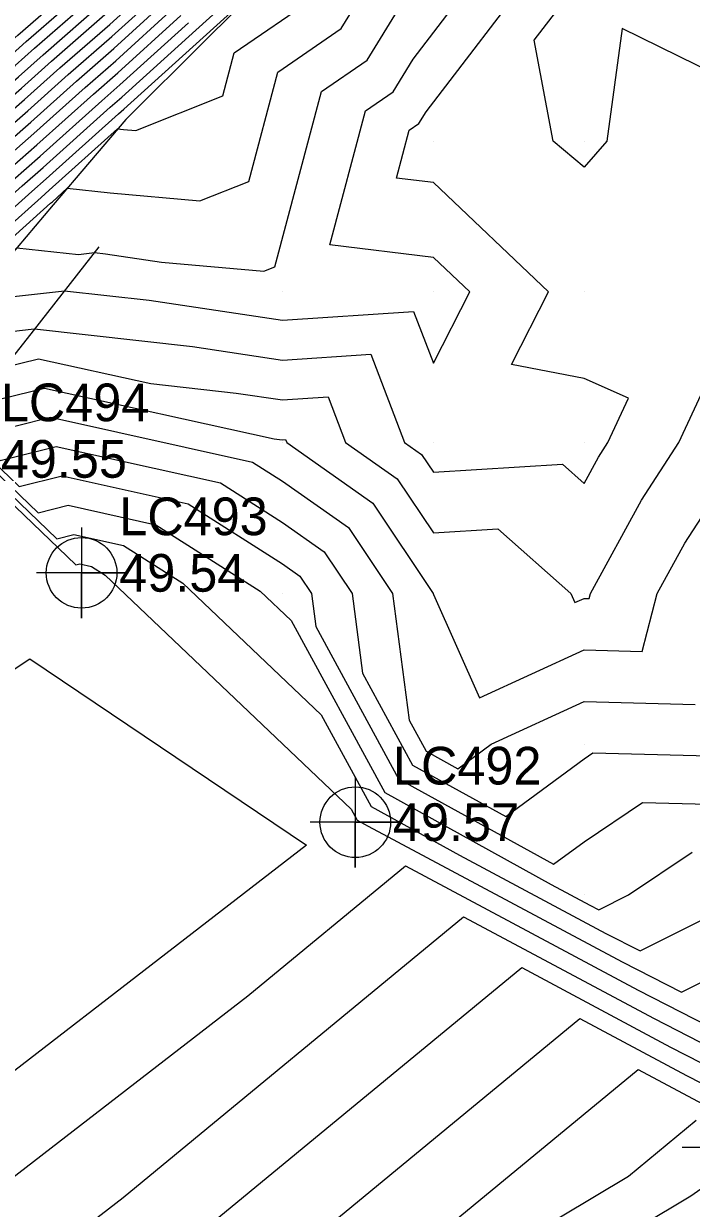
# Model space of a CAD drawing. Extents: x 2188792 to 2191981, y 386090 to 389710.
# Drawn here: x 2190893 to 2190937.3, y 388519.5 to 388598 of the extents above; entities that cross this region are included whole.
import ezdxf

# ---------------------------------------------------------------- set-up
doc = ezdxf.new("R2010")
doc.units = 0
for name, color, linetype in [('DTM Contours Major', 7, 'Continuous'), ('DTM Contours Minor', 7, 'Continuous'), ('Exist DTM Breakline Cogo Elevation', 7, 'Continuous'), ('Exist DTM Breakline Cogo Number', 7, 'Continuous'), ('Exist DTM QL2 LIDAR Elevation Point', 7, 'Continuous'), ('Exist DTM Regular Point Underwater CELL', 7, 'Continuous'), ('Exist DTM Regular Point Underwater Cogo Elevation', 7, 'Continuous'), ('Exist DTM Regular Point Underwater Cogo Number', 7, 'Continuous'), ('PH Exist DTM Breakline', 7, 'Continuous')]:
    doc.layers.add(name, color=color, linetype=linetype)

msp = doc.modelspace()

# ---------------------------------------------------------------- linework, layer by layer
at = {"layer": 'DTM Contours Major'}
for points in [[(2190940.197, 388594.047), (2190932.726, 388597.726), (2190931.703, 388590.256), (2190930.196, 388588.518), (2190928.138, 388590.256), (2190926.887, 388596.948), (2190929.653, 388600.562), (2190929.819, 388600.846), (2190937.144, 388610.948), (2190935.774, 388613.087), (2190935.548, 388620.178), (2190928.374, 388624.645), (2190928.774, 388625.493), (2190928.886, 388625.61), (2190934.363, 388631.459), (2190934.445, 388631.544), (2190939.946, 388637.419)], [(2190816.842, 388509.241), (2190831.372, 388524.701), (2190836.819, 388530.508), (2190837.397, 388531.235), (2190850.843, 388545.816), (2190852.024, 388547.298), (2190864.871, 388564.636), (2190869.725, 388571.527), (2190874.01, 388577.61), (2190875.059, 388578.872), (2190875.53, 388578.966), (2190877.673, 388580.847), (2190880.485, 388582.97), (2190881.553, 388583.66), (2190881.986, 388584.135), (2190886.697, 388589.294), (2190887.897, 388590.368), (2190892.661, 388594.519), (2190894.294, 388595.986), (2190898.446, 388599.61)], [(2190834.358, 388519.118), (2190842.056, 388528.788), (2190850.279, 388537.705), (2190855.644, 388544.436), (2190867.11, 388559.91), (2190874.991, 388567.307), (2190879.356, 388573.515), (2190881.284, 388576.28), (2190883.436, 388577.905), (2190888.328, 388581.067), (2190888.42, 388581.168), (2190889.426, 388582.27), (2190894.173, 388586.52), (2190894.713, 388586.99), (2190899.248, 388591.064), (2190899.642, 388591.022), (2190900.46, 388590.949), (2190906.218, 388593.25), (2190906.981, 388596.118), (2190912.36, 388599.815)], [(2190819.406, 388507.56), (2190835.589, 388524.813), (2190839.726, 388530.011), (2190850.561, 388541.761), (2190853.834, 388545.867), (2190868.89, 388566.186), (2190872.343, 388569.427), (2190874.256, 388572.147), (2190877.897, 388577.369), (2190881.961, 388580.437), (2190884.94, 388582.364), (2190885.203, 388582.652), (2190888.062, 388585.782), (2190891.035, 388588.444), (2190893.687, 388590.754), (2190897.083, 388593.805), (2190899.125, 388595.587), (2190902.961, 388599.066)], [(2190891.735, 388575.26), (2190894.006, 388575.82), (2190901.445, 388574.175), (2190907.108, 388573.542), (2190910.194, 388573.083), (2190913.221, 388573.28), (2190914.375, 388570.254), (2190917.796, 388567.855), (2190920.195, 388564.266), (2190924.469, 388564.527), (2190929.309, 388560.253), (2190929.583, 388559.64), (2190930.196, 388559.921), (2190930.537, 388559.912), (2190930.625, 388560.253), (2190934.012, 388566.437), (2190936.491, 388570.254), (2190940.197, 388578.242)], [(2190831.898, 388507.728), (2190846.714, 388526.34), (2190849.716, 388529.595), (2190859.264, 388541.574), (2190863.549, 388547.357), (2190880.287, 388563.065), (2190883.294, 388567.343), (2190887.673, 388571.168), (2190889.095, 388570.271), (2190893.966, 388565.604), (2190895.955, 388566.095), (2190901.783, 388564.806), (2190908.714, 388560.404), (2190910.765, 388558.455), (2190916.976, 388547.031), (2190928.013, 388540.944), (2190930.58, 388539.574), (2190931.181, 388539.266), (2190933.15, 388540.251), (2190937.37, 388543.078)], [(2190896.172, 388510.789), (2190926.059, 388535.419), (2190935.923, 388530.154), (2190940.034, 388528.049)]]:
    msp.add_lwpolyline(points, dxfattribs=at)
at = {"layer": 'DTM Contours Minor'}
for points in [[(2190833.62, 388515.701), (2190843.453, 388528.053), (2190850.11, 388535.272), (2190856.73, 388543.577), (2190866.041, 388556.144), (2190876.58, 388566.034), (2190882.417, 388574.336), (2190883.317, 388575.627), (2190884.321, 388576.385), (2190889.67, 388579.843), (2190890.094, 388579.696), (2190890.91, 388579.787), (2190895.718, 388580.326), (2190901.333, 388579.698), (2190910.194, 388578.38), (2190918.886, 388578.946), (2190920.195, 388575.516), (2190922.608, 388580.255), (2190920.195, 388582.544), (2190913.321, 388583.382), (2190915.682, 388592.258), (2190917.519, 388593.52), (2190918.85, 388595.696), (2190924.704, 388603.347)], [(2190821.048, 388506.68), (2190834.85, 388521.396), (2190841.124, 388529.277), (2190850.392, 388539.327), (2190854.92, 388545.008), (2190867.822, 388562.421), (2190873.932, 388568.155), (2190877.316, 388572.968), (2190879.929, 388576.716), (2190882.846, 388578.918), (2190886.973, 388581.586), (2190887.134, 388581.762), (2190888.88, 388583.675), (2190892.918, 388587.29), (2190894.302, 388588.496), (2190898.756, 388592.496), (2190899.532, 388593.174), (2190904.426, 388597.612), (2190909.648, 388602.347)], [(2190834.112, 388517.979), (2190842.521, 388528.543), (2190850.223, 388536.894), (2190856.006, 388544.15), (2190866.754, 388558.655), (2190875.52, 388566.882), (2190880.377, 388573.789), (2190881.962, 388576.062), (2190883.731, 388577.398), (2190889.005, 388580.808), (2190889.064, 388580.872), (2190889.699, 388581.567), (2190894.801, 388586.135), (2190894.918, 388586.237), (2190895.903, 388587.122), (2190898.759, 388586.814), (2190904.707, 388586.283), (2190907.953, 388587.58), (2190909.881, 388594.831), (2190914.079, 388597.717), (2190917.121, 388602.69)], [(2190815.463, 388510.448), (2190831.872, 388527.907), (2190835.777, 388532.523), (2190838.619, 388535.881), (2190850.876, 388548.208), (2190851.292, 388548.714), (2190868.218, 388572.744), (2190871.318, 388577.146), (2190873.751, 388580.071), (2190874.843, 388580.29), (2190879.508, 388584.383), (2190879.636, 388584.534), (2190880.131, 388585.083), (2190881.811, 388586.946), (2190885.879, 388591.401), (2190886.014, 388591.523), (2190892.046, 388596.777), (2190892.621, 388597.294), (2190898.038, 388602.023)], [(2190889.836, 388577.357), (2190893.515, 388577.769), (2190893.726, 388577.793), (2190904.221, 388576.62), (2190910.194, 388575.732), (2190916.053, 388576.113), (2190918.289, 388570.254), (2190919.409, 388569.468), (2190920.195, 388568.293), (2190928.759, 388568.817), (2190930.196, 388567.547), (2190931.153, 388569.296), (2190931.775, 388570.254), (2190933.142, 388573.2), (2190930.196, 388574.505), (2190925.376, 388575.435), (2190927.83, 388580.255), (2190920.195, 388587.5), (2190917.739, 388587.8), (2190918.582, 388590.971), (2190919.239, 388591.422), (2190919.714, 388592.2), (2190927.178, 388601.955)], [(2190815.923, 388510.045), (2190834.225, 388529.519), (2190836.345, 388532.025), (2190837.887, 388533.848), (2190845.272, 388541.274), (2190850.956, 388547.438), (2190851.3, 388547.871), (2190855.051, 388552.932), (2190868.72, 388572.338), (2190872.216, 388577.301), (2190874.187, 388579.671), (2190875.072, 388579.848), (2190879.097, 388583.38), (2190879.895, 388583.983), (2190880.198, 388584.179), (2190880.7, 388584.728), (2190886.152, 388590.699), (2190886.642, 388591.138), (2190892.251, 388596.024), (2190893.179, 388596.858), (2190898.174, 388601.219)], [(2190816.383, 388509.643), (2190836.577, 388531.131), (2190836.912, 388531.527), (2190837.156, 388531.815), (2190838.322, 388532.988), (2190850.899, 388546.627), (2190851.662, 388547.584), (2190859.961, 388558.784), (2190869.223, 388571.933), (2190873.113, 388577.455), (2190874.623, 388579.272), (2190875.301, 388579.407), (2190878.385, 388582.113), (2190880.19, 388583.476), (2190880.876, 388583.92), (2190881.343, 388584.432), (2190886.425, 388589.997), (2190887.269, 388590.753), (2190892.456, 388595.271), (2190893.737, 388596.422), (2190898.31, 388600.414)], [(2190817.765, 388508.44), (2190836.327, 388528.23), (2190838.329, 388530.745), (2190850.73, 388544.194), (2190852.748, 388546.726), (2190869.958, 388569.952), (2190870.754, 388570.699), (2190871.195, 388571.327), (2190874.692, 388576.341), (2190875.804, 388577.919), (2190875.931, 388578.073), (2190875.989, 388578.084), (2190876.249, 388578.313), (2190881.075, 388581.957), (2190882.908, 388583.142), (2190883.273, 388583.542), (2190887.243, 388587.889), (2190889.152, 388589.599), (2190893.071, 388593.013), (2190895.41, 388595.113), (2190898.718, 388598.001), (2190901.496, 388600.521)], [(2190818.312, 388508.147), (2190836.081, 388527.091), (2190838.795, 388530.501), (2190850.674, 388543.383), (2190853.11, 388546.439), (2190869.602, 388568.697), (2190871.284, 388570.275), (2190872.215, 388571.6), (2190876.542, 388577.805), (2190881.37, 388581.45), (2190883.585, 388582.882), (2190883.917, 388583.245), (2190887.516, 388587.187), (2190889.78, 388589.214), (2190893.277, 388592.26), (2190895.967, 388594.677), (2190898.853, 388597.196), (2190901.984, 388600.036)], [(2190821.595, 388506.386), (2190834.604, 388520.257), (2190841.59, 388529.032), (2190850.336, 388538.516), (2190855.282, 388544.722), (2190867.466, 388561.165), (2190874.461, 388567.731), (2190878.336, 388573.242), (2190880.607, 388576.498), (2190883.141, 388578.411), (2190887.65, 388581.326), (2190887.777, 388581.465), (2190889.153, 388582.972), (2190893.545, 388586.905), (2190894.507, 388587.743), (2190899.314, 388592.06), (2190899.668, 388592.37), (2190904.914, 388597.127), (2190908.789, 388600.641)], [(2190818.859, 388507.853), (2190835.835, 388525.952), (2190839.261, 388530.256), (2190850.617, 388542.572), (2190853.472, 388546.153), (2190869.246, 388567.442), (2190871.813, 388569.851), (2190873.236, 388571.874), (2190877.219, 388577.587), (2190881.665, 388580.944), (2190884.263, 388582.623), (2190884.56, 388582.948), (2190887.789, 388586.484), (2190890.407, 388588.829), (2190893.482, 388591.507), (2190896.525, 388594.241), (2190898.989, 388596.392), (2190902.473, 388599.551)], [(2190833.866, 388516.84), (2190842.987, 388528.298), (2190850.166, 388536.083), (2190856.368, 388543.863), (2190866.398, 388557.399), (2190876.05, 388566.458), (2190881.397, 388574.063), (2190882.639, 388575.845), (2190884.026, 388576.892), (2190889.683, 388580.548), (2190889.707, 388580.575), (2190889.972, 388580.865), (2190892.558, 388583.18), (2190896.643, 388582.739), (2190897.709, 388582.858), (2190898.445, 388582.776), (2190902.159, 388582.224), (2190908.954, 388581.617), (2190909.687, 388581.91), (2190912.781, 388593.544), (2190915.799, 388595.618), (2190917.986, 388599.193)], [(2190819.953, 388507.267), (2190835.342, 388523.674), (2190840.192, 388529.766), (2190850.505, 388540.95), (2190854.196, 388545.581), (2190868.534, 388564.931), (2190872.873, 388569.003), (2190875.276, 388572.421), (2190878.574, 388577.151), (2190882.256, 388579.931), (2190885.618, 388582.104), (2190885.847, 388582.355), (2190888.335, 388585.08), (2190891.663, 388588.059), (2190893.892, 388590.001), (2190897.641, 388593.369), (2190899.261, 388594.783), (2190903.449, 388598.581)], [(2190824.423, 388516.415), (2190836.573, 388529.369), (2190837.863, 388530.99), (2190850.786, 388545.005), (2190852.386, 388547.012), (2190869.782, 388570.489), (2190870.227, 388571.122), (2190874.907, 388577.765), (2190875.495, 388578.472), (2190875.759, 388578.525), (2190876.961, 388579.58), (2190880.78, 388582.463), (2190882.23, 388583.401), (2190882.63, 388583.838), (2190886.97, 388588.592), (2190888.525, 388589.983), (2190892.866, 388593.766), (2190894.852, 388595.549), (2190898.582, 388598.805)], [(2190820.501, 388506.973), (2190835.096, 388522.535), (2190840.658, 388529.522), (2190850.448, 388540.139), (2190854.558, 388545.294), (2190868.178, 388563.676), (2190873.402, 388568.579), (2190876.296, 388572.695), (2190879.252, 388576.933), (2190882.551, 388579.424), (2190886.295, 388581.845), (2190886.49, 388582.058), (2190888.608, 388584.377), (2190892.29, 388587.674), (2190894.097, 388589.249), (2190898.198, 388592.932), (2190899.397, 388593.979), (2190903.938, 388598.097)], [(2190832.636, 388511.145), (2190845.316, 388527.074), (2190849.885, 388532.028), (2190858.178, 388542.432), (2190864.617, 388551.123), (2190878.698, 388564.338), (2190884.53, 388572.633), (2190885.906, 388573.834), (2190889.226, 388571.74), (2190890.208, 388570.8), (2190894.786, 388571.93), (2190908.201, 388568.963), (2190910.194, 388567.697), (2190914.57, 388564.629), (2190917.494, 388560.253), (2190918.599, 388551.848), (2190919.723, 388549.78), (2190921.827, 388548.62), (2190924.041, 388550.252), (2190930.196, 388553.073), (2190937.571, 388552.877)], [(2190889.743, 388572.727), (2190894.396, 388573.875), (2190909.633, 388570.505), (2190909.996, 388570.465), (2190910.194, 388570.435), (2190910.388, 388570.448), (2190910.462, 388570.254), (2190916.183, 388566.242), (2190920.185, 388560.253), (2190920.195, 388560.181), (2190923.261, 388553.318), (2190930.196, 388556.497), (2190934.054, 388556.394), (2190935.049, 388560.253), (2190936.871, 388563.579), (2190940.197, 388568.7)], [(2190832.39, 388510.006), (2190845.782, 388526.83), (2190849.828, 388531.217), (2190858.54, 388542.146), (2190864.261, 388549.868), (2190879.227, 388563.914), (2190884.118, 388570.87), (2190886.495, 388572.945), (2190889.183, 388571.251), (2190891.461, 388569.068), (2190895.175, 388569.985), (2190906.062, 388567.577), (2190910.194, 388564.953), (2190912.956, 388563.015), (2190914.803, 388560.253), (2190915.5, 388554.946), (2190918.807, 388548.863), (2190924.996, 388545.45), (2190930.196, 388549.283), (2190930.776, 388549.672), (2190940.197, 388549.437)], [(2190832.144, 388508.867), (2190846.248, 388526.585), (2190849.772, 388530.406), (2190858.902, 388541.86), (2190863.905, 388548.612), (2190879.757, 388563.49), (2190883.706, 388569.106), (2190887.084, 388572.056), (2190889.139, 388570.761), (2190892.713, 388567.336), (2190895.565, 388568.04), (2190903.922, 388566.191), (2190910.194, 388562.208), (2190911.343, 388561.402), (2190912.111, 388560.253), (2190912.402, 388558.045), (2190917.892, 388547.947), (2190928.166, 388542.281), (2190930.196, 388543.777), (2190934.073, 388546.375), (2190940.197, 388546.222)], [(2190831.652, 388506.589), (2190847.18, 388526.095), (2190849.659, 388528.784), (2190859.626, 388541.287), (2190863.193, 388546.102), (2190880.816, 388562.641), (2190882.882, 388565.58), (2190888.262, 388570.279), (2190889.052, 388569.781), (2190895.219, 388563.872), (2190896.345, 388564.149), (2190899.644, 388563.42), (2190903.567, 388560.928), (2190912.751, 388552.2), (2190916.06, 388546.114), (2190921.939, 388542.872), (2190931.649, 388537.69), (2190933.92, 388536.526), (2190940.197, 388539.665)], [(2190831.405, 388505.45), (2190847.646, 388525.851), (2190849.603, 388527.973), (2190859.988, 388541.001), (2190862.837, 388544.846), (2190881.346, 388562.217), (2190882.47, 388563.816), (2190888.851, 388569.39), (2190889.008, 388569.292), (2190896.472, 388562.139), (2190896.734, 388562.204), (2190897.504, 388562.034), (2190898.42, 388561.452), (2190914.738, 388545.945), (2190915.144, 388545.198), (2190915.866, 388544.8), (2190932.717, 388535.806), (2190936.66, 388533.787), (2190940.197, 388535.556)], [(2190852.274, 388477.191), (2190843.086, 388470.458), (2190847.082, 388482.882), (2190833.304, 388491.093), (2190837.051, 388496.27), (2190845.105, 388505.705), (2190868.022, 388526.166), (2190871.727, 388530.401), (2190879.291, 388546.524), (2190893.412, 388555.908), (2190911.786, 388543.555), (2190882.09, 388520.64), (2190865.266, 388488.929), (2190855.826, 388480.116), (2190852.274, 388477.191)], [(2190886.134, 388516.77), (2190907.89, 388533.559), (2190918.337, 388542.168), (2190933.786, 388533.922), (2190939.4, 388531.047)], [(2190890.178, 388512.9), (2190899.604, 388520.174), (2190922.198, 388538.793), (2190934.854, 388532.038), (2190940.129, 388529.337)], [(2190908.493, 388514.387), (2190929.92, 388532.044), (2190936.992, 388528.27), (2190939.939, 388526.761)], [(2190920.815, 388517.985), (2190933.781, 388528.67), (2190938.06, 388526.386)], [(2190901.454, 388502.624), (2190933.137, 388521.583), (2190937.642, 388525.296)], [(2190903.984, 388500.362), (2190937.276, 388520.284), (2190939.639, 388521.943)]]:
    msp.add_lwpolyline(points, dxfattribs=at)
at = {"layer": 'Exist DTM QL2 LIDAR Elevation Point'}
for p, q in [((2190920.195, 388590.256), (2190920.195, 388590.256)), ((2190930.196, 388590.256), (2190930.196, 388590.256)), ((2190910.194, 388580.255), (2190910.194, 388580.255)), ((2190920.195, 388580.255), (2190920.195, 388580.255)), ((2190930.196, 388580.255), (2190930.196, 388580.255)), ((2190910.194, 388570.254), (2190910.194, 388570.254)), ((2190920.195, 388570.254), (2190920.195, 388570.254)), ((2190930.196, 388570.254), (2190930.196, 388570.254)), ((2190910.194, 388560.253), (2190910.194, 388560.253)), ((2190920.195, 388560.253), (2190920.195, 388560.253)), ((2190930.196, 388560.253), (2190930.196, 388560.253)), ((2190920.195, 388550.252), (2190920.195, 388550.252)), ((2190930.196, 388550.252), (2190930.196, 388550.252)), ((2190930.196, 388540.251), (2190930.196, 388540.251))]:
    msp.add_line(p, q, dxfattribs=at)
at = {"layer": 'Exist DTM Regular Point Underwater CELL'}
for points in [[(2190896.853, 388564.612), (2190896.853, 388558.612), (2190896.853, 388561.612), (2190899.853, 388561.612), (2190893.853, 388561.612)], [(2190915.016, 388548.07), (2190915.016, 388542.07), (2190915.016, 388545.07), (2190918.016, 388545.07), (2190912.016, 388545.07)], [(2190939.698, 388526.499), (2190939.698, 388520.499), (2190939.698, 388523.499), (2190942.698, 388523.499), (2190936.698, 388523.499)]]:
    msp.add_lwpolyline(points, dxfattribs=at)
for centre in [(2190896.853, 388561.612), (2190915.016, 388545.07)]:
    msp.add_circle(centre, 2.344, dxfattribs=at)
at = {"layer": 'PH Exist DTM Breakline'}
for points in [[(2190940.007, 388637.365), (2190934.466, 388631.382), (2190928.924, 388625.398), (2190924.978, 388619.995), (2190921.032, 388614.593), (2190915.708, 388608.409), (2190910.384, 388602.225), (2190905.083, 388596.959), (2190899.782, 388591.694), (2190894.975, 388586.028), (2190890.167, 388580.363), (2190885.096, 388575.055)], [(2190898.009, 388583.24), (2190893.635, 388577.676), (2190889.26, 388572.111)]]:
    msp.add_lwpolyline(points, dxfattribs=at)

# ---------------------------------------------------------------- texts
at = {"layer": 'Exist DTM Breakline Cogo Elevation'}
msp.add_text('49.55', height=2.5, dxfattribs=at).set_placement((2190891.497, 388567.921))
at = {"layer": 'Exist DTM Breakline Cogo Number'}
msp.add_text('LC494', height=2.5, dxfattribs=at).set_placement((2190891.497, 388571.671))
at = {"layer": 'Exist DTM Regular Point Underwater Cogo Elevation'}
for s, p in [('49.54', (2190899.353, 388560.362)), ('49.57', (2190917.516, 388543.82))]:
    msp.add_text(s, height=2.5, dxfattribs=at).set_placement(p)
at = {"layer": 'Exist DTM Regular Point Underwater Cogo Number'}
for s, p in [('LC493', (2190899.353, 388564.112)), ('LC492', (2190917.516, 388547.57))]:
    msp.add_text(s, height=2.5, dxfattribs=at).set_placement(p)

doc.saveas('drawing.dxf')
